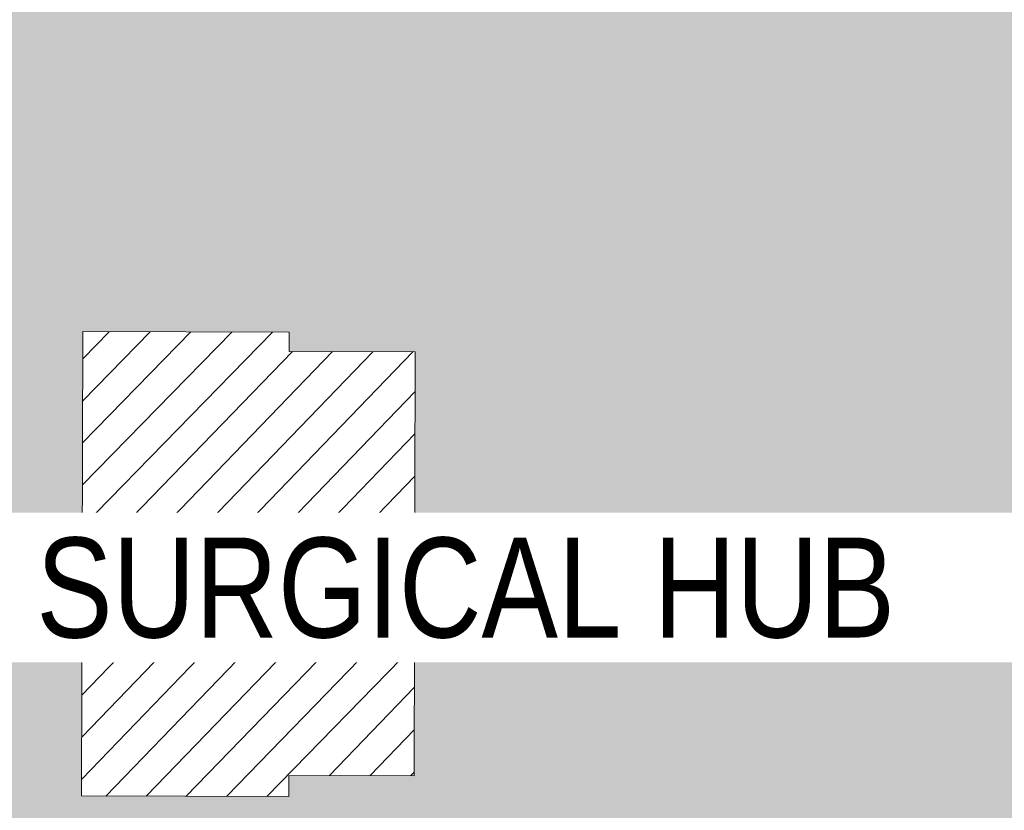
# Model space of a CAD drawing. Header units: millimetres. Extents: x -287732 to 520720, y -88450 to 287754.
# Tile 258 of 383: x 31192 to 60739, y 139054 to 162795. Entities that reach past the tile are written whole.
import ezdxf

# ---------------------------------------------------------------- set-up
doc = ezdxf.new("R2010")
doc.units = ezdxf.units.MM
doc.linetypes.add('IMPORT-HIDDEN2 _3_', pattern=[4762.5, 3175, -1587.5])
doc.linetypes.add('IMPORT-UG_ELEC_STREET LIGHTING_QLB2 _2_', pattern=[2700, 1500, -300.0000000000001, 0, -250, 150, -300.0000000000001, 0, -200])
for name, color, linetype, lineweight, true_color in [('12333-PUM-2D-U-0001-C01 - Rev2_REVIT IMPORT_dwg', 7, 'Continuous', 9, 0x767676), ('A_RHA_Line', 7, 'Continuous', 9, 0x00a600), ('PUM-CHAMBER EXTENTS', 6, 'IMPORT-HIDDEN2 _3_', 9, 0xff00ff)]:
    doc.layers.add(name, color=color, linetype=linetype, lineweight=lineweight, true_color=true_color)
doc.layers.add('A_RHA_Detail', color=7, linetype='Continuous', lineweight=9)
doc.layers.add('A_RHA_Text', color=7, linetype='Continuous', lineweight=9)
doc.styles.add('Arial Narrow', font='ARIALN.TTF', dxfattribs={"height": 3000})

# ---------------------------------------------------------------- blocks, each defined once
blk = doc.blocks.new('12333-PUM-2D-U-0001-C01 - Rev2_REVIT IMPORT_dwg-1620468-Site Location Plan Proposed')
at = {"layer": 'PUM-CHAMBER EXTENTS', "true_color": 0xfff4d4}
h = blk.add_hatch(dxfattribs=at)
h.set_pattern_fill('FP_14', style=0, pattern_type=2)
h.set_pattern_definition([(45, (-533641079.65, -725615854.3560001), (-618.7184335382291, 618.7184335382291), [])])
h.paths.add_polyline_path([(351699.7223387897, 60394.56140982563), (351708.9931529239, 60906.25732130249), (352393.2163071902, 60898.13015708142), (353041.6677554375, 66223.39089351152), (353206.9931679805, 73966.25732118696), (353982.8594361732, 73952.71452510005), (354317.3501528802, 76699.64382133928), (358888.3501528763, 76111.64382135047), (361222.350152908, 86809.64382132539), (361563.3501529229, 88895.64382133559), (363078.3501529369, 90435.64382137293), (363904.3501529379, 101867.6438212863), (365385.1266995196, 110525.3932341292), (365230.9820148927, 110551.7047199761), (365498.4008083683, 111226.8875165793), (365470.0968050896, 111952.5482150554), (365624.7061381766, 111926.1574136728), (366051.3501529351, 114420.6438213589), (364898.3501528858, 114331.6438213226), (360524.3501529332, 111561.643821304), (356416.7002318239, 111258.678218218), (357929.2858412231, 111182.0907012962), (360544.5530249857, 111349.5624075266), (360546.5568067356, 111049.5690885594), (355314.0187962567, 111014.6190039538), (355309.6134037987, 111177.0234435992), (355277.3501528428, 111174.6438213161), (352644.3501529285, 114141.6438213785), (338239.8330883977, 112460.2766464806), (329804.3501528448, 111555.6438213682), (319532.3501528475, 110592.6438213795), (310517.3501528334, 109863.6438213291), (302620.3501528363, 109581.6438213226), (295825.3501529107, 109566.6438213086), (279813.350152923, 106549.6438213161), (276140.8366145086, 103581.1872824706), (276061.814112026, 103425.8629484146), (271406.8224872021, 105468.1551963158), (271509.3894614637, 105701.9358727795), (267649.3501529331, 107463.6438213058), (260223.350152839, 100640.6438213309), (259796.3501529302, 72682.64382134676), (269496.3501528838, 64316.64382130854), (273776.3501529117, 63665.64382135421), (309011.3501528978, 62955.64382139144), (311037.3501528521, 62074.6438213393), (338250.4136490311, 60841.37633496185), (351699.5658924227, 60394.56660730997)])
h.paths.add_polyline_path([(268358.9909750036, 65556.86419187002), (264596.4920611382, 69167.41490751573), (264804.2082447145, 69383.87273540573), (266581.5988270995, 67470.36930634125), (268566.7072650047, 65773.32227584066), (268393.5501527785, 65592.87780161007)])
h.paths.add_polyline_path([(332379.8871528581, 67575.85382149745), (302320.8871528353, 68122.85382142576), (302332.4158496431, 68783.33241919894), (280169.8095181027, 69186.63780598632), (280330.3604934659, 78384.59702432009), (275960.0958838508, 78464.13017966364), (276108.0612945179, 86595.19465455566), (280450.151176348, 86519.40319374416), (280756.2778082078, 103341.6855813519), (302910.5740271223, 102938.5317815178), (302920.972094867, 103534.2366836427), (310787.9439886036, 103391.077438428), (310815.0515439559, 104880.7045066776), (318228.828162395, 104745.7919744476), (318301.0448391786, 108714.2766025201), (322633.8020448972, 108635.4310593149), (322539.6341878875, 103240.5581443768), (349750.1643799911, 102745.3933022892), (349310.9351529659, 74176.4228213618), (332506.0083566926, 74506.52523825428), (332420.0679097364, 69783.88557772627)])
h.paths.add_polyline_path([(262373.7501529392, 72788.24382127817), (262335.6501529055, 75226.64382126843), (265345.5501529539, 75226.64382127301), (265383.6501528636, 72864.44382129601), (265304.282726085, 72862.43451935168)])
h.paths.add_polyline_path([(261383.1501529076, 75912.44382133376), (261459.3501528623, 80789.24382130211), (267517.2501529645, 80713.04382131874), (267441.0501529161, 75836.24382126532), (261504.349508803, 75910.91930113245)])
h.paths.add_polyline_path([(302573.8228673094, 78329.5292630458), (302592.4407276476, 78963.90062831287), (306343.567266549, 78898.43991812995), (306598.9518629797, 91613.856582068), (302817.47857218, 91689.80612071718), (302824.7189976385, 92271.11380375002), (296640.3411529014, 92395.32482125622), (296360.3411528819, 78454.32482147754), (302538.3452618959, 78330.24181806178)])
h.paths.add_polyline_path([(261840.3501529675, 80865.44382132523), (261687.9501528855, 92981.24382128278), (264050.1501528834, 92981.2438213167), (264202.5501529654, 80865.44382135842), (262112.9041611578, 80865.44382132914)])
h.paths.add_polyline_path([(274664.4282881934, 104261.9875886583), (272430.0401462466, 105281.7542374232), (273799.1437452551, 104582.3695657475), (274486.1144024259, 104328.01044291)])
h.paths.add_polyline_path([(315481.3501528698, 115683.6438212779), (326437.1652111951, 116343.5766866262), (364189.3501528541, 120948.6438212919), (366744.3501529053, 124721.6438213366), (363517.3501528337, 126053.6438213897), (359872.3501529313, 126432.6438213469), (352849.3501528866, 126181.6438212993), (339104.3501528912, 124625.6438213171), (335451.3501528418, 124514.6438212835), (325145.3501528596, 123235.643821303), (319635.3501528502, 122976.6438213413), (314446.3501528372, 122493.6438213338), (313566.3501528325, 118980.6438212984), (313763.6326656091, 118640.9882366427)])
h.paths.add_polyline_path([(322305.0501529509, 119194.0438212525), (322152.6501528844, 121403.8438213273), (326724.6501528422, 121784.8438212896), (326877.0501529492, 119498.8438213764), (323355.1979920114, 119264.0536772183)])
h.paths.add_polyline_path([(328629.650152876, 120870.4438213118), (328477.2501528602, 122089.6438212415), (329810.7501529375, 122242.0438213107), (329963.150152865, 121022.843821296), (328841.381541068, 120894.6416942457)])
h.paths.add_polyline_path([(317352.0501529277, 121480.0438213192), (317352.0501529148, 121861.0438213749), (317618.7501529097, 121856.3885555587), (317618.7501529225, 121480.0438212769), (317362.3608134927, 121480.0438213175)])
h.paths.add_polyline_path([(331601.450152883, 122089.6438213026), (331144.2501529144, 122242.0438212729), (331258.5501528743, 122623.0438212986), (331715.7501528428, 122470.6438213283), (331644.5503212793, 122233.3110493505)])

msp = doc.modelspace()

# ---------------------------------------------------------------- hatches: boundary and pattern name
at = {"layer": 'A_RHA_Detail', "true_color": 0xc0c0c0}
h = msp.add_hatch(color=9, dxfattribs=at)
h.paths.add_polyline_path([(-80880.60083809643, -68502.79057078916), (-80400.865924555, -68483.41509113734), (-80400.865924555, -62984.64684185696), (-24474.85765177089, -63009.32043784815), (-24456.14471271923, -50840.30023858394), (-36622.55041039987, -50831.65104353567), (-36622.55041039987, -44228.57792613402), (-50959.0526582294, -44218.38599194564), (-50959.0526582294, -42573.78171514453), (-54563.9325804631, -42571.21897729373), (-54565.69773352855, -45054.17447474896), (-92408.82109321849, -45027.27149621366), (-92411.78875845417, -49201.74309222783), (-100061.9988811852, -49201.74309222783), (-100052.2214449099, -64852.82557838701), (-86120.90825229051, -64852.82557838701), (-86092.1662649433, -62957.90041523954), (-84861.10047608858, -62957.90041523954), (-84854.79052929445, -68240.109737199), (-80870.60226892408, -68240.10973722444)])
h.paths.add_polyline_path([(-137238.9269902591, -68461.9384092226), (-132719.7426408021, -68433.0633692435), (-132847.0731201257, -62850.04282283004), (-130454.6837966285, -62916.63108078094), (-130498.2830220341, -61355.85393642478), (-117581.136331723, -61423.42893438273), (-117492.3908565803, -49183.91309190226), (-125136.5200282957, -49178.47881952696), (-125133.572703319, -45032.61887136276), (-163007.1824077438, -45005.6942194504), (-163007.1824076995, -44090.2963411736), (-163123.8521269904, -44090.21339942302), (-163122.6389897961, -42383.75184302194), (-166563.8543419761, -42383.75184298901), (-166565.034908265, -44044.39824208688), (-193158.4656786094, -44025.49275805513), (-193195.152889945, -62863.65652504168), (-137269.7106414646, -62916.63108078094), (-137254.3708868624, -65679.90523788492)])
h.paths.add_polyline_path([(120310.9497607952, -32334.28230164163), (120312.4652266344, -31610.73011961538), (133451.2244789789, -31638.24899384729), (133469.2230092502, -19717.98315780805), (121295.7536929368, -19692.48606430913), (121319.8434528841, -8190.941560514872), (112277.0825930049, -8172.001674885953), (112263.1770823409, -14811.1234547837), (78285.85310969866, -14739.95861438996), (78292.82277619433, -8167.077575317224), (75241.99098605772, -8160.673431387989), (69355.76844233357, -8152.931592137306), (69353.6659720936, -9156.74635762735), (68372.60878945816, -9154.691552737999), (68372.60878945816, -13705.52853215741), (69333.7233474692, -13707.54156770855), (69325.07112547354, -16249.53369228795), (66623.4489111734, -16249.53369228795), (66619.79243935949, -17995.29925530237), (65989.07757494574, -17995.2992552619), (65985.44262772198, -19730.78799483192), (57152.23993377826, -19712.28702421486), (57127.42535098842, -31559.89463417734), (70277.87165424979, -31587.43801817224), (70277.87165431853, -32271.7414715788), (78263.96947909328, -32285.12944888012), (78266.62661740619, -31019.79372153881), (112335.8856506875, -31091.15111860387), (112335.8856506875, -32317.57330553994), (119781.4233959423, -32333.17321913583)])
h.paths.add_polyline_path([(7503.717409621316, -1791.439263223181), (15482.43097392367, -674.0213231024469), (15484.0826588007, 148.1327206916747), (56188.28042539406, 205.5276654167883), (56155.84326007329, 14338.3166313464), (18016.62665935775, 14236.48149539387), (17967.9025208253, 34313.18372071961), (21727.10644863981, 34324.0692624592), (21708.90974962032, 40608.10218321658), (18009.66447159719, 40608.10218321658), (17995.54603706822, 45483.75063442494), (9770.084204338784, 45420.6329473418), (3966.213879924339, 45446.76585222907), (3984.771235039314, 14176.56786832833), (1023.062455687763, 14176.56786837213), (-276.5134647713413, 14190.52623461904), (-231.6790044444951, 5968.135265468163), (-226.4491536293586, 193.7444677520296), (553.0869992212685, 183.4716499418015), (7477.609307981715, 143.2867586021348), (7488.638446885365, -674.0213231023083)])
h.paths.add_polyline_path([(77755.59663317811, 53.47451145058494), (77729.51881611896, 1699.844979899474), (94464.47132486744, 1659.976083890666), (94606.37913471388, 17991.390236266), (88810.4190114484, 18015.03260816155), (88799.89418497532, 14436.74271609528), (69413.88950349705, 14457.8773889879), (69377.35724448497, 99.62816357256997), (75241.99098605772, 67.32134432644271)])
h.paths.add_polyline_path([(61252.12079701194, 46453.95617366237), (105774.7348988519, 46472.68783506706), (105768.2642198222, 61852.61234306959), (92285.13876309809, 61852.61234306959), (92308.59670399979, 65784.30757140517), (96107.4668000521, 65767.60445243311), (96059.68081117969, 75209.20847378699), (101084.8427276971, 75071.88872764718), (104988.0046543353, 74765.36560406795), (108403.6894220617, 74363.8408943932), (112009.2703903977, 73787.25420861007), (115645.3524815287, 73049.69667206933), (116890.8108051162, 72761.69136252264), (120208.9929833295, 71893.18353872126), (120865.241739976, 71703.68484519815), (124135.6329506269, 70669.67317906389), (127435.6253142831, 69480.50055823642), (127820.4368670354, 69394.93141813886), (128274.3081769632, 69331.69585753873), (128731.8791144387, 69306.66104516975), (129189.9401488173, 69320.00258290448), (129645.2782985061, 69371.62688826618), (130094.6997111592, 69461.17185603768), (130535.0520071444, 69588.00939074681), (130963.246434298, 69751.24981927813), (131376.2795165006, 69949.74812590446), (131771.2541232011, 70182.11198903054), (132162.5575600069, 70460.5404660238), (132496.0921583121, 70741.69081113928), (132820.871367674, 71064.98072578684), (133117.4593294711, 71414.31364272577), (133383.77568926, 71787.23923950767), (133616.5473239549, 72178.5372844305), (133817.1647262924, 72590.54524898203), (133982.6025969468, 73017.89547513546), (134111.7005086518, 73457.59040801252), (134203.5529320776, 73906.54590458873), (134257.5155883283, 74361.61286216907), (134272.5462649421, 74819.5993153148), (134250.5259875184, 75277.29281745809), (134189.6227572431, 75731.48297747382), (134090.9274700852, 76178.98397757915), (133955.1324028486, 76616.65691993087), (133783.1900598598, 77041.43184345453), (133576.3064937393, 77450.32925647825), (133335.932843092, 77840.48103920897), (133063.7551572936, 78209.15055532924), (132761.6825665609, 78553.75185442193), (132431.8338935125, 78871.8678050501), (132076.5227905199, 79161.26705197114), (131698.2415080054, 79419.91966861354), (131299.6434187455, 79646.01139197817), (131093.5942456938, 79746.34209763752), (132146.0467355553, 83110.22226145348), (122787.7632953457, 86282.54285518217), (121604.3555412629, 82800.3591886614), (117095.9864227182, 83870.84033785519), (116841.9598400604, 83526.35449572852), (116120.5435466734, 91221.93611972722), (110237.7341284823, 91274.27491021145), (110194.3680786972, 90435.39030214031), (104988.0046543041, 90486.49901390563), (104973.2761846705, 94309.82427956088), (103746.1314668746, 94309.8242795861), (103839.9937121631, 122852.1474271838), (96365.09202306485, 122931.9599470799), (96350.3400238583, 123952.4168585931), (104555.5505249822, 123902.1925226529), (104607.3234458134, 120248.5396156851), (125502.5015002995, 120134.1933400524), (125662.0200253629, 137657.3796882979), (114479.5865733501, 137699.2256881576), (114382.306264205, 129149.9458158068), (104644.159003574, 129187.9975073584), (104577.9931702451, 126217.3903144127), (101184.4926406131, 126159.1566967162), (101264.6166812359, 135959.2655565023), (89967.23178808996, 135988.8856164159), (89927.63362986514, 125823.6463181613), (93630.53562302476, 125840.7948842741), (93580.65688892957, 122931.9599470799), (88697.38835376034, 122904.7310126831), (88679.3898954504, 95739.09143775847), (86378.25848996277, 95739.09143775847), (86378.18187189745, 96178.1008337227), (83279.50743284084, 96200.92083327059), (83273.62493422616, 95735.74732133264), (70169.67509619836, 95733.22421950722), (70166.26842742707, 96272.07409347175), (66674.99731294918, 96257.14073655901), (66654.74538556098, 95755.71092136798), (65784.77231079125, 95755.71092136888), (65887.65094984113, 117470.630565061), (53473.3427162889, 117487.9046429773), (53434.44066309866, 98570.46349063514), (40649.41626916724, 98570.46349063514), (40610.16711559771, 94406.01479078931), (38853.82372868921, 94410.36303440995), (38848.65589191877, 89463.65332729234), (40612.46601912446, 89518.45976927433), (40665.38257362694, 86257.73741128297), (38372.19584460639, 86305.72309285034), (38369.79374539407, 76901.0507917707), (50937.9512507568, 76944.40198294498), (50922.88567286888, 74598.78180889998), (56484.9061132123, 74588.85093771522), (56484.9061132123, 75194.85181995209), (92465.4037153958, 75233.0258166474), (92645.92783662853, 71766.64845094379), (89810.55521366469, 69362.83965827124), (85313.16173974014, 69360.94750420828), (85313.16173974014, 66907.4050808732), (75210.14498263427, 66903.15451589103), (75210.14498263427, 63815.70944550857), (70819.40014309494, 63815.70999200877), (70819.21601505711, 64253.35708059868), (69456.83415683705, 64253.35708059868), (69455.7195737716, 66901.99623166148), (61303.32856759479, 66898.5668068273), (61304.56054988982, 63970.32021231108), (70500.41048208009, 63970.32021219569), (70500.4088543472, 61852.59006207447), (61245.6438848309, 61848.69637488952), (61252.03558504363, 46656.49344428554)])
h.paths.add_polyline_path([(-17153.16561239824, 48569.32684293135), (-17153.16561224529, 60770.38083685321), (-29362.88357759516, 60774.70428694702), (-29362.88357759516, 67399.20394580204), (-43507.24466814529, 67405.01911303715), (-43488.5313307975, 69093.07334175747), (-45766.41866231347, 69109.32868388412), (-45794.3462003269, 67405.01911303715), (-47272.11273194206, 67404.2124544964), (-47272.44887633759, 66454.91798908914), (-86004.56386332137, 66468.63299519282), (-86006.66970787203, 60521.58362721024), (-92662.87722510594, 60521.58362721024), (-92665.2138765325, 50184.35611932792), (-79752.0168396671, 50179.78309939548), (-79752.016597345, 48591.4932381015), (-17157.7163123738, 48569.32845417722)])
h.paths.add_polyline_path([(-201056.4185878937, 48628.75479108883), (-138377.9751621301, 48634.64535779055), (-138377.9751621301, 50133.28201003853), (-125467.710581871, 50134.49626164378), (-125468.6909603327, 60566.1903686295), (-132186.8595614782, 60565.86652591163), (-132187.4203588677, 66533.0197876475), (-170643.3098734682, 66805.61809689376), (-170643.3098732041, 67738.78475848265), (-200340.0100486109, 67488.93693764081), (-200348.7171487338, 60827.78025104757), (-201057.5650552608, 60827.71357558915), (-201056.6510294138, 51102.04313372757)])
h.paths.add_polyline_path([(-240051.5126725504, 54769.19491160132), (-239444.490259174, 54811.10754483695), (-239186.5396223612, 54841.92927608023), (-238764.8191577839, 54940.98166103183), (-238382.4735933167, 55122.46891388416), (-237990.3402229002, 55354.87497234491), (-237269.2031023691, 55936.21515020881), (-237032.4836384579, 56225.56611516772), (-236793.0039602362, 56569.31473944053), (-236554.5880578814, 57004.26389721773), (-236432.7219585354, 57267.46508908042), (-236300.081527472, 57753.26238983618), (-236250.7285154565, 58017.17885684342), (-236235.6490609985, 58516.21786804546), (-236233.2538429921, 58987.85640053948), (-236213.7029795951, 59823.48083769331), (-236363.8287855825, 59820.86038205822), (-236634.0279869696, 60698.06075827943), (-236391.9547756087, 61432.19726339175), (-236225.4740089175, 61435.10319600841), (-236201.6036569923, 62637.68779596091), (-232563.5271750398, 62639.28734435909), (-232563.5271750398, 63049.03842404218), (-232732.1945866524, 63049.15302218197), (-232860.1521277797, 63457.95890274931), (-232731.606808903, 63914.24862697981), (-232560.8209656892, 63914.24862697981), (-232515.1276847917, 70598.00033009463), (-240628.6947849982, 70598.85496273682), (-240629.7923196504, 72350.98321577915), (-246412.6011212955, 72347.36085933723), (-246412.6011212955, 70616.45923936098), (-254449.5805725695, 70618.60952619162), (-254454.637144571, 70754.06491720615), (-254469.7140363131, 73191.66276250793), (-263883.2532625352, 73267.83063688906), (-263902.4181505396, 68260.74348553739), (-263714.8217520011, 68259.82096572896), (-263552.9672900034, 67819.65434396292), (-263719.0883117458, 67392.2068408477), (-263913.6298699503, 67392.20684284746), (-263956.7001913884, 58633.76423459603), (-260181.1963171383, 58611.22607638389), (-260192.3146983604, 56354.25111579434), (-257184.684388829, 56339.46086021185), (-257213.4419957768, 57092.93866021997), (-257338.5163846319, 57093.27331223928), (-257471.0109294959, 57531.74572308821), (-257338.5163845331, 58062.22513696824), (-257203.4956297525, 58064.06881289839), (-257173.5751889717, 58598.54056692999), (-256478.2273617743, 58575.27357994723), (-256478.2273617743, 58788.51859473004), (-256013.0091299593, 58911.92701534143), (-255397.0786664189, 58780.99767617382), (-255397.0786664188, 58595.982422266), (-243809.885361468, 58585.92793201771), (-243805.3570672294, 58352.04527760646), (-243740.939469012, 57884.52572680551), (-243619.0830608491, 57421.84877545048), (-243424.3877545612, 56943.65915412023), (-243247.1437899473, 56608.24157713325), (-243003.0710579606, 56249.99021479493), (-242732.2093200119, 55932.75703082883), (-242371.7230178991, 55603.12658811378), (-242141.255125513, 55424.88676767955), (-241804.9643037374, 55216.88439822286), (-241529.4640827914, 55077.02869055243), (-241100.6275144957, 54917.18295003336), (-240836.2134980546, 54840.82833176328), (-240453.4486195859, 54788.60784130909), (-240218.9578693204, 54777.28227442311)])
h.paths.add_polyline_path([(40276.69022552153, 59895.36417752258), (40328.62676029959, 69196.9439153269), (36588.99968785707, 69217.8245910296), (36619.46637569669, 74674.25962428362), (32264.36460078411, 74687.02318924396), (32233.48293867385, 69156.26826306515), (11916.69390495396, 69269.70959686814), (11966.66200111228, 78218.75165974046), (29087.509017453, 78123.15526808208), (29143.44567205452, 88141.1370047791), (15719.348796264, 88216.09212953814), (15732.60379610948, 90589.9978889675), (4594.294101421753, 90652.19003489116), (4525.129359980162, 78265.12250449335), (10096.76365553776, 78234.01258731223), (10077.43887221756, 74773.03821910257), (4547.641142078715, 74803.91453678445), (4465.579974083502, 60107.1600234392), (19125.89094760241, 60025.30234268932), (19139.86249374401, 62527.53804644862), (31738.59196305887, 62457.19146404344), (31724.55430858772, 59943.11609815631), (38369.79364225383, 59906.01157293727)])
h.paths.add_polyline_path([(-246083.0241259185, 72334.29150213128), (-246083.0594797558, 72334.30275087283), (-246208.2905500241, 72334.29150213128)])
h.paths.add_polyline_path([(-114575.3004830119, 112178.0758695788), (-114575.3246435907, 112178.0758695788), (-114707.2752166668, 115801.5811617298)])
h.paths.add_polyline_path([(-154699.9178765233, 101760.4080976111), (-114382.050333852, 101776.0542914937), (-114382.050333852, 106926.9360164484), (-113755.641395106, 106927.1792101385), (-113757.5507412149, 111847.2721531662), (-114431.6837526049, 111847.2721531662), (-114431.8097758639, 112178.0758695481), (-114575.3004830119, 112178.0758695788), (-114578.9984943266, 121707.2390833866), (-123056.9849702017, 121707.2390833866), (-123068.8201032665, 156452.7036899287), (-119381.2340625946, 156454.1348067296), (-119381.2340625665, 160165.8597952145), (-115501.031452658, 160167.3662801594), (-115503.3750945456, 166206.5793118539), (-132411.7987151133, 166599.6604729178), (-132411.8243278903, 166665.6603411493), (-135275.0124468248, 166664.5490317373), (-135275.0124468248, 166628.1883101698), (-135911.3205076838, 166628.1944502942), (-135911.3479256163, 166352.1604668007), (-152521.1633846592, 166345.7146753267), (-152518.3680955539, 159142.6836790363), (-150699.3133726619, 159117.9265656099), (-150758.5477087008, 122560.691203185), (-151059.2005266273, 122560.691203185), (-151061.0981347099, 121302.4374932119), (-154138.3148337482, 121372.6012653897), (-154138.3148337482, 121865.1834517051), (-154704.3888425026, 121867.2611370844), (-154688.5451973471, 119352.3937021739), (-154745.5933227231, 119352.3715636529), (-154745.5763474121, 118722.1532660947), (-160794.1544526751, 118748.7442832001), (-160794.1544526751, 119410.5425977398), (-163852.1622693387, 119422.408321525), (-163855.0715294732, 118762.2003111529), (-167568.6765459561, 118778.5256058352), (-166634.6619849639, 124395.1277019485), (-166930.050559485, 124500.0918161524), (-167568.6765459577, 124707.6250903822), (-168028.2173235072, 124841.3808647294), (-168630.5006276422, 124991.3056740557), (-169238.2056069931, 125117.4693074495), (-169850.3952285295, 125219.6772876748), (-170466.1255403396, 125297.7720169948), (-171089.11025998, 125351.8553033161), (-171704.4065937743, 125381.1774255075), (-172325.0479971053, 125386.3595015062), (-172782.2248668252, 125374.5832362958), (-173401.7764235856, 125337.4554476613), (-174109.844898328, 125263.4341236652), (-174634.1213722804, 125190.4100126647), (-175245.0145766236, 125080.719099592), (-176047.1958093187, 124895.7675260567), (-176665.4852587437, 124724.7228134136), (-177045.3001228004, 124609.1129151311), (-177631.5127792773, 124405.2077276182), (-176665.4852586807, 118818.5158794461), (-177558.9402083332, 118822.4435768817), (-177662.2853368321, 125263.4341236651), (-176365.3912351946, 126542.9270807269), (-159462.2970490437, 126319.910391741), (-157057.7396790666, 128609.0850976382), (-157060.6673204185, 136153.1661957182), (-158638.8016610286, 137740.2441626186), (-159352.3735831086, 137740.2441626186), (-161634.4140634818, 140201.1078539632), (-168727.9404945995, 140256.8191146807), (-171035.0401161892, 137942.8847305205), (-174184.1459014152, 137942.8847305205), (-176460.1167434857, 140292.2858551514), (-177341.6856934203, 140292.2858551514), (-177341.7113613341, 140358.4281613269), (-183428.5803825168, 140356.0660244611), (-185921.6385985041, 137917.4639994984), (-185921.6385985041, 131757.3091155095), (-186906.8767412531, 131756.9267733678), (-187725.3914540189, 130809.9989183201), (-187724.058890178, 127376.1828148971), (-186481.0281350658, 126304.5577463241), (-186479.4846754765, 122327.2959175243), (-185176.2828158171, 121059.4673825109), (-180304.1129154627, 121059.4673824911), (-180304.1136492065, 118802.0484409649), (-193555.3706955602, 118802.0484409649), (-193555.368699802, 133117.8341649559), (-192593.6442938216, 133118.2073819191), (-192593.6442938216, 134200.8158367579), (-192224.6284783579, 134200.9592041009), (-192225.5653014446, 136615.0101267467), (-192595.0012460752, 136615.0101267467), (-192595.4357332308, 137734.4745165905), (-193589.2709668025, 137734.4746851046), (-193589.2685988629, 147474.570583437), (-193163.2062206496, 147492.8644732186), (-192765.7252967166, 147531.087133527), (-192359.9383250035, 147589.5931622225), (-192199.8207947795, 147616.5827294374), (-191882.7548926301, 147682.9245600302), (-191568.5380070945, 147761.6632019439), (-191257.654638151, 147852.677242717), (-190828.6072909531, 148002.2045655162), (-190647.7999969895, 148070.9514233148), (-190349.7690789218, 148197.8750094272), (-190056.9509284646, 148336.4013817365), (-189769.797051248, 148486.3169427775), (-189405.3590254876, 148698.0567944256), (-189132.906026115, 148873.2749095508), (-188867.542109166, 149059.0543929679), (-188609.6764469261, 149255.1087866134), (-188354.9814055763, 149465.3525772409), (-188079.6339208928, 149713.879248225), (-187884.9836199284, 149901.8220103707), (-187545.928247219, 150265.8040604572), (-187446.29984479, 150378.3960832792), (-187241.3270201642, 150629.2310214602), (-187046.3599558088, 150887.9197697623), (-186861.6992771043, 151154.0634500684), (-186546.1373636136, 151669.829875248), (-186524.4196769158, 151707.0632450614), (-163675.2898318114, 151669.829875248), (-163687.5843045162, 148134.07679455), (-157303.6541541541, 148136.492106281), (-157303.6541541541, 155759.91501608), (-157557.4317586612, 155765.0384228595), (-157555.9168973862, 166678.0466575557), (-187009.2021991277, 166699.7464767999), (-187013.0952111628, 162054.4009359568), (-188707.17754695, 162044.5925187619), (-188705.9961892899, 155021.5333641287), (-188737.9999316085, 154650.5326604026), (-188799.0133969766, 154283.1866125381), (-188857.2045401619, 154035.4341107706), (-188966.1106131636, 153679.3368924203), (-189102.6200311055, 153332.8820747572), (-189265.8911675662, 152998.2056672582), (-189454.9174011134, 152677.371060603), (-189645.2484685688, 152421.3220123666), (-189916.9563410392, 152104.2450531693), (-190212.7041973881, 151809.4634871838), (-190530.6686598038, 151538.7947471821), (-190868.8893671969, 151293.9075915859), (-191225.281078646, 151076.3118324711), (-191597.6465194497, 150887.3490191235), (-192092.8415776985, 150682.5621956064), (-192519.2468154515, 150561.8451365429), (-192903.8930791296, 150482.240889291), (-193187.215491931, 150440.8868273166), (-193594.1866364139, 150407.1257787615), (-193594.5952989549, 151459.9895227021), (-205369.2399268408, 151455.4201247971), (-205354.4523517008, 113350.0822379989), (-207187.1580384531, 113349.3710182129), (-207184.3024929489, 105991.0636522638), (-205312.8748221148, 105991.1901500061), (-205311.2362476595, 101769.6553082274), (-175488.6451201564, 101781.2285901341), (-175488.6451201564, 110889.6985621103), (-154703.4627663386, 110897.5679794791), (-154700.2792295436, 102691.5597281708)])
h.paths.add_polyline_path([(193735.9435693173, 113047.8274774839), (208865.0938716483, 114991.0266430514), (208976.1154123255, 114126.6471160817), (216447.8967332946, 115086.3281915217), (216038.7305308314, 118271.9702413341), (232648.5073383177, 120405.3421626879), (233425.993615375, 114352.0734369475), (240632.2017567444, 115277.6440988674), (239854.8412683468, 121329.9334727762), (256406.8682407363, 123455.8879629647), (257091.7572256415, 118089.1198988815), (264572.2871227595, 119040.8180953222), (261877.8350555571, 138524.7609215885), (259178.7147038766, 138221.6086035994), (259197.3483655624, 137439.0084132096), (254686.1480587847, 136897.0007612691), (255412.6810205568, 131314.8303176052), (240852.7447969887, 129522.4514056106), (239771.0426543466, 137918.8519126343), (240649.5822431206, 138010.1984551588), (240062.3063116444, 142776.6750342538), (239165.7694642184, 142685.0143484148), (237630.9646614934, 151018.3171732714), (266172.8791088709, 154560.7889781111), (271297.1876944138, 142612.4006970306), (276531.7397502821, 144861.098714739), (274941.5029779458, 148527.9037281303), (302074.5307653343, 160134.9084326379), (300215.9323773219, 164320.1841173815), (301528.1613272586, 164907.0997989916), (300405.1237791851, 167477.8916353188), (299016.6944531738, 166945.7181824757), (295626.7488506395, 174518.754428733), (294333.0289184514, 177537.1551681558), (287288.8475947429, 174518.754428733), (289427.6893504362, 169661.0163463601), (272956.7816584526, 162557.1203578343), (271943.2187787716, 164897.4305293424), (267016.3118217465, 162764.0369715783), (268502.3094164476, 159357.0430143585), (265200.4029574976, 157946.4096681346), (226856.416695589, 153146.7821792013), (227510.3041274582, 148852.0205334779), (228280.9873165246, 141179.0007483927), (227302.3544112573, 141050.281300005), (227895.3788235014, 136433.1758633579), (228748.5501749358, 136523.8855003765), (229602.3077302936, 128023.7667641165), (217691.2359889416, 126493.8999679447), (217642.3600127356, 126874.433267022), (215138.5007311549, 126552.8357430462), (215194.9980427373, 126112.965074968), (215015.6132226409, 126089.924757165), (214840.9672575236, 127449.66446064), (192258.7012018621, 124549.1816390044), (193486.3576426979, 114991.0266430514)])
h.paths.add_polyline_path([(-78076.24187439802, 117605.5188722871), (-78076.23951902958, 117610.0871211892), (-78070.318122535, 129485.7330792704), (-74723.15926543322, 129478.385255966), (-74723.15926543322, 125435.7860624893), (-48015.64546086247, 125380.0246061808), (-47996.55031653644, 135872.5822179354), (-61198.15919578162, 135901.5630078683), (-74714.72264144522, 135923.5088764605), (-74723.6287602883, 131865.2975510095), (-78070.318122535, 131872.642169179), (-78062.97909487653, 149549.7689430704), (-58292.26570492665, 149541.5607197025), (-58292.26570491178, 148946.2407608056), (-37707.70924046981, 148937.6946533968), (-37703.30827430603, 159740.0672041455), (-44148.26955755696, 159742.7429641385), (-44148.26955755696, 162961.3319174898), (-49829.95437583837, 162961.3319174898), (-49830.92144130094, 160632.0129326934), (-78494.09026625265, 160643.9130440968), (-78494.09026625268, 161615.1537738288), (-78739.225852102, 161615.2555472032), (-78691.7919454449, 168187.9195488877), (-90844.57645036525, 168126.8149079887), (-90962.52567694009, 152686.7636277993), (-89064.97866809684, 152685.9758215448), (-89079.54115380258, 117610.0871211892), (-78374.80218507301, 117605.6428258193)])
h.paths.add_polyline_path([(69254.82576126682, 129235.9722870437), (69259.97086178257, 136167.789247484), (86068.0992678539, 136131.0235193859), (86008.66431381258, 164703.3084147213), (58789.63167882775, 164723.511581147), (58789.63167882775, 170119.2062865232), (54460.1632489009, 170122.4198087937), (54457.21717773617, 166153.279245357), (47042.2151650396, 166158.7829869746), (47041.10931533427, 164668.9097040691), (39173.27935198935, 164674.7495545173), (39172.83712618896, 164078.9539098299), (17014.87910992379, 164095.4005254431), (17002.38841206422, 147267.1142245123), (12659.63471563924, 147267.1142245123), (12653.60087534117, 139137.9291796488), (17031.41608901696, 139134.6797717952), (17024.5879174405, 129935.3194463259), (39191.34773726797, 129918.8662983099), (39191.34773726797, 129258.2867272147), (69014.0340609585, 129236.1510132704)])
h.paths.add_polyline_path([(39265.62356917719, 139467.8223435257), (33050.91021530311, 139484.1586867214), (33087.56357182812, 153427.9220784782), (39277.60130889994, 153411.6505991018), (39277.60130890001, 152830.3127277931), (43058.29603858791, 152820.3745823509), (43024.83899408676, 140092.5601633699), (39267.2657899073, 140092.5601633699)])
h.paths.add_polyline_path([(1979.548949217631, 189123.2414339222), (18699.10403225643, 189180.0465563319), (18678.46874730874, 195253.6675675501), (24349.02704561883, 195272.9334348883), (24334.96888372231, 199550.7690688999), (28829.78348974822, 199566.0403168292), (28798.3577216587, 208815.6446464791), (24334.949615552, 208806.151404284), (24333.90624841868, 209113.2475694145), (16811.59093053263, 209087.6903002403), (16806.58456499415, 208843.5909093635), (6772.293057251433, 208809.4991440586), (6797.166076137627, 201488.5780549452), (-8471.058649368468, 201436.7038490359), (-8471.058649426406, 200429.0172028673), (-11856.09020770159, 200417.5164702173), (-11823.72827009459, 190892.3684138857), (-7614.729360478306, 190906.6685966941), (-7614.729360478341, 190170.8290169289), (-4608.619189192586, 190169.2993656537), (-4608.238782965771, 190916.8832264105), (1973.379031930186, 190939.2444180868), (1977.122761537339, 189837.3456693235)])
h.paths.add_polyline_path([(-20506.22133143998, 190640.0286460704), (-20122.28942212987, 206347.1214480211), (-41550.34215551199, 207015.2557957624), (-41462.26177903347, 210449.6195896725), (-31391.41053372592, 210152.0276719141), (-31078.64493155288, 223862.5743669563), (-44305.08575743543, 224230.7972280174), (-44490.79956591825, 211865.5542346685), (-47510.12209648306, 211942.9901385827), (-47722.57925071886, 203659.0205614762), (-47076.06680548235, 203635.3001465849), (-47175.4684425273, 199531.9403872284), (-46801.21126120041, 199520.4703269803), (-46873.68175963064, 195478.5899481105), (-44600.40472248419, 195425.2559779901), (-44685.88459507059, 192243.2795180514), (-38073.99929115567, 192135.6564362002), (-38104.39995468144, 191126.972250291), (-21537.79264466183, 190668.5723412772)])
h.paths.add_polyline_path([(16801.02360973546, 195961.500137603), (9656.615133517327, 196015.1086063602), (9643.838150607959, 199513.9922857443), (11631.77992468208, 199485.8321209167), (11631.7920940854, 203322.2460456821), (16806.58456511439, 203391.4855728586), (16801.0407710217, 195984.4293109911)])
h.paths.add_polyline_path([(122084.9264926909, 200536.2570557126), (122088.1805162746, 206386.1947929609), (125211.1061638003, 206386.1947929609), (125211.1162733, 206645.8932837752), (126202.7098976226, 206645.8932838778), (126203.0204769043, 207041.0477229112), (130401.4034741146, 206979.0758390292), (130444.2691124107, 209883.280297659), (126202.8383603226, 209945.8832030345), (126203.0204769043, 214624.1281189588), (127364.791950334, 214624.1281190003), (127365.2106673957, 225380.2058567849), (126159.8599207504, 225380.2527798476), (126207.4133336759, 241475.3410923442), (119482.5411291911, 241495.8747898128), (119479.2041949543, 246182.0096278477), (109943.9121324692, 246175.2196735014), (109953.2702601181, 233033.381429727), (115000.5285021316, 233033.3814296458), (114999.579292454, 208653.4991933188), (112026.3032630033, 208653.4991933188), (112024.3519988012, 200538.6761891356), (122024.6079402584, 200536.2715596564)])
h.paths.add_polyline_path([(30087.05071580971, 200986.75440713), (38030.67179071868, 201028.6865660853), (38030.67179071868, 202922.9731660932), (38109.89531492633, 202923.3913649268), (38067.25569096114, 208827.6066631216), (38013.35839378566, 208827.6672237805), (38012.38630971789, 209012.5383931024), (30044.90685988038, 208970.480297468), (30076.83023715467, 202922.9203834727)])
h.paths.add_polyline_path([(195986.2599417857, 205661.5722736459), (202896.8751332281, 206052.0074670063), (202676.8862551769, 209945.7611691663), (195766.2710618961, 209555.3259759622)])
h.paths.add_polyline_path([(-91652.40581580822, 206392.6172135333), (-79454.24421187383, 206432.5105635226), (-79629.29258199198, 238245.6998510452), (-68904.21147484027, 238215.095164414), (-68918.55832832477, 246312.9061543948), (-68918.56040493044, 246314.0782553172), (-68756.515268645, 246312.9061543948), (-68755.20581930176, 246638.9786699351), (-79620.07671794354, 246651.3624133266), (-79606.5628449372, 247343.5411849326), (-82154.50636787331, 247318.0695596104), (-82154.50636787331, 247488.1275895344), (-91640.64698348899, 247472.5371040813), (-91638.72040628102, 246846.4753752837), (-131470.3702759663, 246641.42150215), (-131470.3702759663, 250159.5419305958), (-142857.1087886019, 250176.7939677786), (-142864.0554935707, 246220.0701029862), (-165118.8027587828, 246272.3986783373), (-165040.0492656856, 253907.936045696), (-178677.4727934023, 253929.5079730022), (-178699.5521575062, 238176.7234097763), (-138599.3373496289, 238209.4781454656), (-138548.4479938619, 206627.5237025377), (-126646.6702863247, 206572.2299428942), (-126666.6805510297, 234825.8818836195), (-124962.7180531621, 234825.9534805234), (-124969.0241559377, 234688.4891474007), (-91595.61129713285, 234664.3133306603), (-91650.87307429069, 207155.5994723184)])
h.paths.add_polyline_path([(142123.7078574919, 209113.5383730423), (152768.4446292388, 209127.3137314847), (152745.2992288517, 227012.63380935), (142100.5623961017, 226998.8584508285), (142121.8067345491, 210582.5602643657)])
h.paths.add_polyline_path([(168998.8561129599, 209274.9592350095), (169026.8416078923, 226860.3446540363), (161686.6780314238, 226876.6646907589), (161647.6783165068, 209291.3037608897), (168846.6177107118, 209275.2977201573)])
h.paths.add_polyline_path([(49761.46820719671, 218476.5678095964), (49794.00484360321, 223316.1680811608), (41274.07755982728, 223363.4010619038), (41273.58999769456, 223290.8795634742), (32187.30576796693, 223351.9666549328), (32202.10532419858, 225553.2987454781), (20081.83724695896, 225634.7833114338), (20035.26675877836, 218707.7438801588), (31566.33951793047, 218630.2204881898), (31566.12891731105, 218598.8950898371), (49750.1971391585, 218476.6435849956)])
h.paths.add_polyline_path([(162361.9830851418, 234154.05208666), (162366.6425722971, 241589.9129272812), (135261.102696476, 241630.986197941), (135249.088870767, 234197.8735112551), (160249.0277027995, 234157.4671671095)])
h.paths.add_polyline_path([(176458.8604389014, 246709.5724700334), (176516.2484477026, 252173.1529804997), (168884.2833866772, 252253.3171281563), (168934.86529241, 257068.9279575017), (164355.0504715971, 257117.0331241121), (164296.1746742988, 251511.808811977), (164416.8965511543, 251510.5407811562), (164367.8024342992, 246836.573754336), (171460.1142273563, 246762.0779818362)])

# ---------------------------------------------------------------- linework, layer by layer
at = {"layer": 'A_RHA_Line', "color": 7}
for p, q in [((33050.91021530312, 139484.1586867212), (33087.56357182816, 153427.922078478)), ((33087.56357182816, 153427.922078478), (39277.60130889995, 153411.6505991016)), ((39277.60130889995, 153411.6505991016), (39276.07318226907, 152830.316744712)), ((39276.07318226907, 152830.316744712), (43058.29603858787, 152820.3745823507)), ((43058.29603858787, 152820.3745823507), (43024.83899408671, 140092.5601633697)), ((39267.29175392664, 140102.4374621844), (39265.62356917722, 139467.8223435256)), ((43024.83899408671, 140092.5601633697), (39267.29175392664, 140102.4374621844)), ((39265.62356917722, 139467.8223435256), (33050.91021530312, 139484.1586867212))]:
    msp.add_line(p, q, dxfattribs=at)

# ---------------------------------------------------------------- block references
at = {"layer": '12333-PUM-2D-U-0001-C01 - Rev2_REVIT IMPORT_dwg', "color": 254, "linetype": 'IMPORT-UG_ELEC_STREET LIGHTING_QLB2 _2_', "true_color": 0xffd4d4, "rotation": 0.9999999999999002}
msp.add_blockref('12333-PUM-2D-U-0001-C01 - Rev2_REVIT IMPORT_dwg-1620468-Site Location Plan Proposed', (-261895.0770586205, 55869.5817132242), dxfattribs=at)

# ---------------------------------------------------------------- next in the draw order: texts
at = {"layer": 'A_RHA_Text', "lineweight": 35, "insert": (31690.16959954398, 147242.8694397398), "char_height": 3000, "width": 31666.65625, "attachment_point": 1, "style": 'Arial Narrow', "bg_fill": 3, "box_fill_scale": 1.25, "bg_fill_color": 256, "bg_fill_true_color": 13158600, "bg_fill_transparency": 0}
msp.add_mtext('SURGICAL HUB', dxfattribs=at)

doc.saveas('drawing.dxf')
